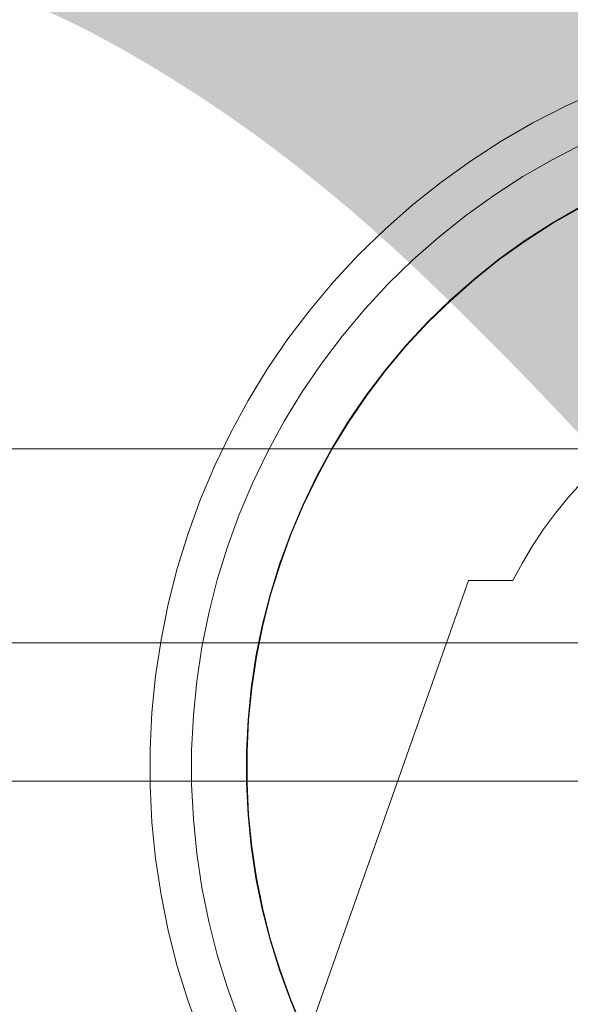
# Model space of a CAD drawing. Header units: millimetres. Extents: x -2233 to 61924, y -68080 to 6847.
# Tile 786 of 1056: x 24188 to 24227, y 1224 to 1295. Entities that reach past the tile are written whole.
import ezdxf

# ---------------------------------------------------------------- set-up
doc = ezdxf.new("R2010")
doc.units = ezdxf.units.MM
for name, color, linetype, lineweight in [('COTAS_O', 1, 'Continuous', 0), ('COTAS_P', 1, 'Continuous', 0), ('lateral_briquetadora', 7, 'Continuous', 0), ('lateral_C05', 7, 'Continuous', 0)]:
    doc.layers.add(name, color=color, linetype=linetype, lineweight=lineweight)
doc.dimstyles.new('R19_100', dxfattribs={"dimtxt": 250, "dimasz": 150, "dimexe": 150, "dimexo": 80, "dimgap": 100, "dimtad": 1, "dimtih": 1, "dimtoh": 1, "dimdsep": 46, "dimcen": 0.09, "dimadec": 0, "dimazin": 0, "dimtfac": 1, "dimtdec": 4, "dimtofl": 0, "dimtmove": 0, "dimatfit": 3, "dimfxl": 1, "dimtolj": 1, "dimtzin": 0, "dimarcsym": 0})

# ---------------------------------------------------------------- blocks, each defined once
blk = doc.blocks.new('DIM_R28_4')
at = {"layer": 'COTAS_P'}
for p, q in [((15248.371, 1279.095), (24311.821, 4109.095)), ((24311.821, 4109.095), (24155.226, 4107.342)), ((24311.821, 4109.095), (24182.051, 4021.432)), ((24580.067, 3250), (24311.821, 4109.095)), ((15248.371, 1279.095), (15378.141, 1366.757)), ((15248.371, 1279.095), (15404.966, 1280.848)), ((15516.618, 420), (15248.371, 1279.095))]:
    blk.add_line(p, q, dxfattribs=at)
blk.add_text('9495 P', height=250, rotation=17.34062, dxfattribs=at).set_placement((19750.291, 2789.55))
blk = doc.blocks.new('DIM_R28_28')
at = {"layer": 'COTAS_O'}
for p, q in [((23750.067, 2330), (24450.067, 2330)), ((24450.067, 2330), (24405.067, 2180)), ((24450.067, 0), (24450.067, 2330)), ((24450.067, 2330), (24495.067, 2180)), ((24450.067, 0), (24405.067, 150)), ((24450.067, 0), (24495.067, 150)), ((23750.067, 0), (24450.067, 0))]:
    blk.add_line(p, q, dxfattribs=at)
blk.add_text('2330 O', height=250, rotation=90, dxfattribs=at).set_placement((24350.067, 1165))

msp = doc.modelspace()

# ---------------------------------------------------------------- linework, layer by layer
at = {"layer": 'lateral_briquetadora'}
for p, q in [((23750.067, 1264), (25950.067, 1264)), ((24980.067, 1264), (24000.067, 1264)), ((24150.067, 1264), (25950.067, 1264)), ((23750.067, 1250), (25950.067, 1250)), ((23900.067, 1250), (25800.067, 1250)), ((24150.067, 1250), (25800.067, 1250)), ((23750.067, 1240), (25950.067, 1240)), ((23900.067, 1240), (25800.067, 1240))]:
    msp.add_line(p, q, dxfattribs=at)
at = {"layer": 'lateral_C05'}
for p, q in [((24227.072, 1288.751), (24229.48, 1289.838)), ((24224.72, 1287.546), (24227.072, 1288.751)), ((24222.431, 1286.224), (24224.72, 1287.546)), ((24220.212, 1284.791), (24222.431, 1286.224)), ((24226.155, 1284.911), (24228.373, 1286.048)), ((24218.066, 1283.248), (24220.212, 1284.791)), ((24223.996, 1283.665), (24226.155, 1284.911)), ((24216, 1281.6), (24218.066, 1283.248)), ((24221.901, 1282.312), (24223.996, 1283.665)), ((24219.877, 1280.857), (24221.901, 1282.312)), ((24214.018, 1279.852), (24216, 1281.6)), ((24217.928, 1279.302), (24219.877, 1280.857)), ((24226.061, 1280.286), (24228.049, 1281.433)), ((24226.081, 1280.251), (24228.068, 1281.398)), ((24224.132, 1279.04), (24226.061, 1280.286)), ((24224.155, 1279.007), (24226.081, 1280.251)), ((24212.127, 1278.007), (24214.018, 1279.852)), ((24216.059, 1277.653), (24217.928, 1279.302)), ((24222.268, 1277.7), (24224.132, 1279.04)), ((24222.292, 1277.668), (24224.155, 1279.007)), ((24210.329, 1276.069), (24212.127, 1278.007)), ((24214.274, 1275.912), (24216.059, 1277.653)), ((24220.474, 1276.269), (24222.268, 1277.7)), ((24220.499, 1276.238), (24222.292, 1277.668)), ((24208.63, 1274.045), (24210.329, 1276.069)), ((24212.578, 1274.084), (24214.274, 1275.912)), ((24218.752, 1274.75), (24220.474, 1276.269)), ((24218.78, 1274.72), (24220.499, 1276.238)), ((24217.109, 1273.147), (24218.752, 1274.75)), ((24217.138, 1273.119), (24218.78, 1274.72)), ((24207.035, 1271.938), (24208.63, 1274.045)), ((24210.976, 1272.174), (24212.578, 1274.084)), ((24215.548, 1271.464), (24217.109, 1273.147)), ((24215.578, 1271.438), (24217.138, 1273.119)), ((24205.546, 1269.755), (24207.035, 1271.938)), ((24209.471, 1270.187), (24210.976, 1272.174)), ((24214.072, 1269.705), (24215.548, 1271.464)), ((24214.103, 1269.681), (24215.578, 1271.438)), ((24208.066, 1268.127), (24209.471, 1270.187)), ((24204.168, 1267.5), (24205.546, 1269.755)), ((24212.686, 1267.876), (24214.072, 1269.705)), ((24212.718, 1267.852), (24214.103, 1269.681)), ((24206.766, 1266), (24208.066, 1268.127)), ((24202.904, 1265.179), (24204.168, 1267.5)), ((24211.393, 1265.979), (24212.686, 1267.876)), ((24211.426, 1265.957), (24212.718, 1267.852)), ((24205.574, 1263.811), (24206.766, 1266)), ((24210.196, 1264.02), (24211.393, 1265.979)), ((24210.23, 1264), (24211.426, 1265.957)), ((24201.758, 1262.798), (24202.904, 1265.179)), ((24204.492, 1261.564), (24205.574, 1263.811)), ((24209.098, 1262.004), (24210.196, 1264.02)), ((24209.133, 1261.986), (24210.23, 1264)), ((24200.731, 1260.363), (24201.758, 1262.798)), ((24208.102, 1259.936), (24209.098, 1262.004)), ((24208.138, 1259.919), (24209.133, 1261.986)), ((24203.524, 1259.267), (24204.492, 1261.564)), ((24227.254, 1260.481), (24228.215, 1261.554)), ((24199.827, 1257.88), (24200.731, 1260.363)), ((24226.345, 1259.364), (24227.254, 1260.481)), ((24207.21, 1257.82), (24208.102, 1259.936)), ((24207.247, 1257.806), (24208.138, 1259.919)), ((24202.671, 1256.924), (24203.524, 1259.267)), ((24225.491, 1258.205), (24226.345, 1259.364)), ((24224.694, 1257.006), (24225.491, 1258.205)), ((24199.048, 1255.355), (24199.827, 1257.88)), ((24206.425, 1255.663), (24207.21, 1257.82)), ((24206.463, 1255.65), (24207.247, 1257.806)), ((24201.936, 1254.542), (24202.671, 1256.924)), ((24223.955, 1255.77), (24224.694, 1257.006)), ((24198.396, 1252.794), (24199.048, 1255.355)), ((24205.748, 1253.469), (24206.425, 1255.663)), ((24205.787, 1253.459), (24206.463, 1255.65)), ((24223.277, 1254.5), (24223.955, 1255.77)), ((24201.321, 1252.126), (24201.936, 1254.542)), ((24208.067, 1220.5), (24220.067, 1254.5)), ((24220.067, 1254.5), (24223.277, 1254.5)), ((24205.182, 1251.245), (24205.748, 1253.469)), ((24205.221, 1251.236), (24205.787, 1253.459)), ((24197.873, 1250.203), (24198.396, 1252.794)), ((24200.827, 1249.682), (24201.321, 1252.126)), ((24204.727, 1248.995), (24205.182, 1251.245)), ((24204.766, 1248.988), (24205.221, 1251.236)), ((24197.479, 1247.59), (24197.873, 1250.203)), ((24200.456, 1247.217), (24200.827, 1249.682)), ((24204.385, 1246.725), (24204.727, 1248.995)), ((24204.424, 1246.72), (24204.766, 1248.988)), ((24197.216, 1244.961), (24197.479, 1247.59)), ((24200.207, 1244.737), (24200.456, 1247.217)), ((24204.156, 1244.441), (24204.385, 1246.725)), ((24204.196, 1244.438), (24204.424, 1246.72)), ((24197.084, 1242.321), (24197.216, 1244.961)), ((24200.083, 1242.247), (24200.207, 1244.737)), ((24204.042, 1242.148), (24204.156, 1244.441)), ((24204.082, 1242.147), (24204.196, 1244.438)), ((24197.084, 1239.679), (24197.084, 1242.321)), ((24200.083, 1239.753), (24200.083, 1242.247)), ((24204.042, 1239.852), (24204.042, 1242.148)), ((24204.082, 1239.853), (24204.082, 1242.147)), ((24197.216, 1237.039), (24197.084, 1239.679)), ((24200.207, 1237.263), (24200.083, 1239.753)), ((24204.156, 1237.559), (24204.042, 1239.852)), ((24204.196, 1237.562), (24204.082, 1239.853)), ((24204.385, 1235.275), (24204.156, 1237.559)), ((24204.424, 1235.28), (24204.196, 1237.562)), ((24197.479, 1234.41), (24197.216, 1237.039)), ((24200.456, 1234.783), (24200.207, 1237.263)), ((24200.827, 1232.318), (24200.456, 1234.783)), ((24204.727, 1233.005), (24204.385, 1235.275)), ((24204.766, 1233.012), (24204.424, 1235.28)), ((24197.873, 1231.797), (24197.479, 1234.41)), ((24205.182, 1230.755), (24204.727, 1233.005)), ((24205.221, 1230.764), (24204.766, 1233.012)), ((24198.396, 1229.206), (24197.873, 1231.797)), ((24201.321, 1229.874), (24200.827, 1232.318)), ((24205.748, 1228.531), (24205.182, 1230.755)), ((24205.787, 1228.541), (24205.221, 1230.764)), ((24201.936, 1227.458), (24201.321, 1229.874)), ((24199.048, 1226.645), (24198.396, 1229.206)), ((24206.425, 1226.337), (24205.748, 1228.531)), ((24206.463, 1226.35), (24205.787, 1228.541)), ((24202.671, 1225.076), (24201.936, 1227.458)), ((24199.827, 1224.12), (24199.048, 1226.645)), ((24207.21, 1224.18), (24206.425, 1226.337)), ((24207.247, 1224.194), (24206.463, 1226.35)), ((24203.524, 1222.733), (24202.671, 1225.076)), ((24200.731, 1221.637), (24199.827, 1224.12)), ((24208.102, 1222.064), (24207.21, 1224.18)), ((24208.138, 1222.081), (24207.247, 1224.194))]:
    msp.add_line(p, q, dxfattribs=at)

# ---------------------------------------------------------------- dimensions: what is measured, and where the dimension line sits
at = {"layer": 'COTAS_O'}
dim = msp.add_aligned_dim(p1=(23750.067, 0), p2=(23750.067, 2330), distance=-700, text='<> O', dimstyle='R19_100', dxfattribs=at)
dim.commit()
dim.dimension.update_dxf_attribs({"geometry": 'DIM_R28_28', "text_midpoint": (24450.067, 1165)})
at = {"layer": 'COTAS_P'}
dim = msp.add_aligned_dim(p1=(15516.618, 420), p2=(24580.067, 3250), distance=900, text='<> P', dimstyle='R19_100', dxfattribs=at)
dim.commit()
dim.dimension.update_dxf_attribs({"geometry": 'DIM_R28_4', "text_midpoint": (19780.096, 2694.095)})

doc.saveas('drawing.dxf')
